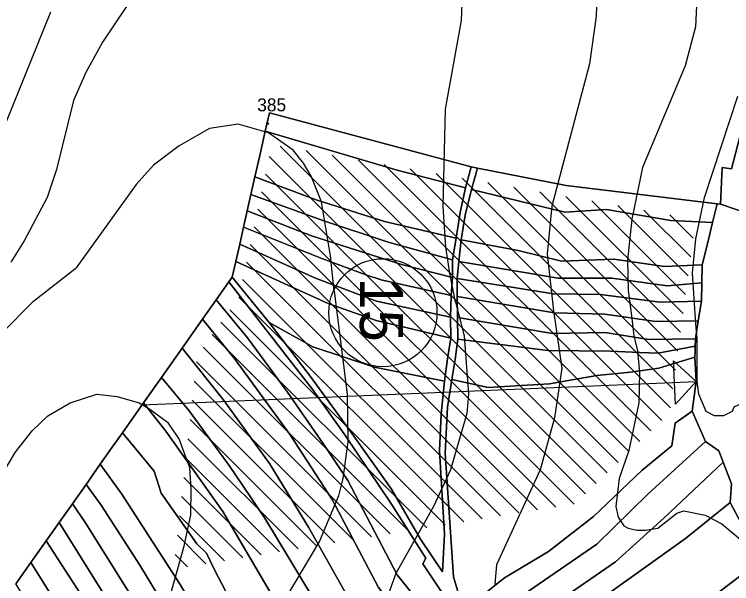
# Model space of a CAD drawing. Extents: x -510989 to -501240, y -1184665 to -1176089.
# Drawn here: x -505550.6 to -505218.8, y -1181469.7 to -1181206.1 of the extents above; entities that cross this region are included whole.
import ezdxf

# ---------------------------------------------------------------- set-up
doc = ezdxf.new("R2010")
doc.units = 0
for name, color, linetype in [('lesni_pozemek', 7, 'Continuous'), ('orna_puda', 7, 'Continuous'), ('ostatni_plocha_x_neplodna_puda', 7, 'Continuous'), ('STAV_erozne_ohrozene_plochy', 7, 'Continuous'), ('STAV_odtokove_linie', 7, 'Continuous'), ('vrstevnice_01', 7, 'Continuous'), ('vrstevnice_02', 7, 'Continuous'), ('vrstevnice_05', 7, 'Continuous')]:
    doc.layers.add(name, color=color, linetype=linetype)

msp = doc.modelspace()

# ---------------------------------------------------------------- linework, layer by layer
at = {"layer": 'lesni_pozemek'}
for points in [[(-505212.04, -1181251.64), (-505218.87, -1181277.63), (-505223.18, -1181277.13), (-505223.98, -1181294.03), (-505225.51, -1181293.85), (-505295.27, -1181285.31), (-505336.32, -1181277.31), (-505339.3, -1181276.73), (-505432.59, -1181251.78), (-505434.52, -1181260.3), (-505437.05, -1181271.44), (-505439.32, -1181281.45), (-505441.17, -1181289.59), (-505442.88, -1181297.13), (-505444.61, -1181304.75), (-505446.37, -1181312.48), (-505448.2, -1181320.57), (-505449.85, -1181327.83), (-505451.34, -1181329.94), (-505457.27, -1181338.36), (-505463.52, -1181347.23), (-505473, -1181360.67), (-505482.56, -1181374.24), (-505490.85, -1181386.01), (-505500.59, -1181399.82), (-505506.08, -1181407.61), (-505510.89, -1181414.43), (-505517.44, -1181423.74), (-505523.79, -1181432.74), (-505529.93, -1181441.46), (-505535.89, -1181449.9), (-505542.92, -1181459.89), (-505549.95, -1181469.86)], [(-505207.62, -1181299.6), (-505223.98, -1181294.03), (-505223.18, -1181277.13), (-505218.87, -1181277.63), (-505212.04, -1181251.64)]]:
    msp.add_lwpolyline(points, dxfattribs=at)
msp.add_lwpolyline([(-505244.89, -1181395.45), (-505237.01, -1181389.85), (-505230.95, -1181403.91), (-505257.55, -1181428.29), (-505281.17, -1181451.38), (-505336.57, -1181489.5), (-505342.8, -1181482.2), (-505323.87, -1181466.96), (-505303.54, -1181454.79), (-505282.71, -1181438.62), (-505260.22, -1181417.12), (-505246.44, -1181405.91)], close=True, dxfattribs=at)
at = {"layer": 'orna_puda'}
for points in [[(-505432.59, -1181251.78), (-505339.3, -1181276.73), (-505341.92, -1181286.41), (-505373.47, -1181278.34), (-505434.52, -1181260.3)], [(-505434.52, -1181260.3), (-505373.47, -1181278.34), (-505341.92, -1181286.41), (-505344.32, -1181297.92), (-505346.19, -1181309.73), (-505379.31, -1181301.99), (-505410.96, -1181292), (-505439.32, -1181281.45), (-505437.05, -1181271.44)], [(-505336.32, -1181277.31), (-505295.27, -1181285.31), (-505225.51, -1181293.85), (-505227.6, -1181302.45), (-505246.94, -1181301.52), (-505276.73, -1181296.53), (-505295.98, -1181297.67), (-505339.17, -1181287.17)], [(-505439.32, -1181281.45), (-505410.96, -1181292), (-505379.31, -1181301.99), (-505346.19, -1181309.73), (-505347.88, -1181319.75), (-505377.72, -1181311.56), (-505407.4, -1181301.71), (-505441.17, -1181289.59)], [(-505441.17, -1181289.59), (-505407.4, -1181301.71), (-505377.72, -1181311.56), (-505347.88, -1181319.75), (-505347.91, -1181327.91), (-505371.49, -1181321.94), (-505413.21, -1181308.63), (-505442.88, -1181297.13)], [(-505295.98, -1181297.67), (-505276.73, -1181296.53), (-505246.94, -1181301.52), (-505227.6, -1181302.45), (-505229.86, -1181311.77), (-505232.37, -1181322.12), (-505249.79, -1181322.92), (-505273.31, -1181319.49), (-505297.43, -1181320.47), (-505317.58, -1181315.42), (-505343.86, -1181310.57), (-505341.99, -1181299.07), (-505339.17, -1181287.17)], [(-505442.88, -1181297.13), (-505413.21, -1181308.63), (-505371.49, -1181321.94), (-505347.91, -1181327.91), (-505348.55, -1181336.26), (-505380.88, -1181329.08), (-505387.58, -1181326.94), (-505408.39, -1181319.24), (-505444.61, -1181304.75)], [(-505444.61, -1181304.75), (-505408.39, -1181319.24), (-505387.58, -1181326.94), (-505380.88, -1181329.08), (-505348.55, -1181336.26), (-505348.87, -1181346.28), (-505383.02, -1181338.92), (-505411.24, -1181328.23), (-505446.37, -1181312.48)], [(-505446.37, -1181312.48), (-505411.24, -1181328.23), (-505383.02, -1181338.92), (-505348.87, -1181346.28), (-505348.76, -1181356.01), (-505383.3, -1181347.91), (-505405.4, -1181340.06), (-505448.2, -1181320.57)], [(-505343.86, -1181310.57), (-505317.58, -1181315.42), (-505297.43, -1181320.47), (-505273.31, -1181319.49), (-505249.79, -1181322.92), (-505232.37, -1181322.12), (-505232.58, -1181330.48), (-505248.67, -1181331.81), (-505274.21, -1181328.29), (-505299.05, -1181328.21), (-505344.94, -1181320.52)], [(-505448.2, -1181320.57), (-505405.4, -1181340.06), (-505383.3, -1181347.91), (-505348.76, -1181356.01), (-505350.19, -1181365.62), (-505351.61, -1181375.98), (-505384.04, -1181369.48), (-505412.48, -1181360.03), (-505432.8, -1181348.8), (-505449.85, -1181327.83)], [(-505344.94, -1181320.52), (-505299.05, -1181328.21), (-505274.21, -1181328.29), (-505248.67, -1181331.81), (-505232.58, -1181330.48), (-505232.8, -1181338.94), (-505252.07, -1181339.46), (-505279.44, -1181335.9), (-505301.25, -1181335.47), (-505345.74, -1181328.39)], [(-505451.34, -1181329.94), (-505412.55, -1181380), (-505397.71, -1181400.88), (-505376.08, -1181432.84), (-505360.25, -1181457.94), (-505361.71, -1181460.53), (-505345.85, -1181484.18), (-505329.05, -1181504.11), (-505307.29, -1181526.36), (-505275.42, -1181565.72), (-505284.81, -1181570.94), (-505312.91, -1181534.99), (-505350.03, -1181495.01), (-505373.57, -1181465.59), (-505396.37, -1181421.88), (-505406.16, -1181407.14), (-505424.32, -1181381.08), (-505442.72, -1181355.86), (-505457.27, -1181338.36)], [(-505301.25, -1181335.47), (-505279.44, -1181335.9), (-505252.07, -1181339.46), (-505232.8, -1181338.94), (-505234.2, -1181348.06), (-505253.78, -1181348.3), (-505277.45, -1181344.88), (-505300.68, -1181344.31), (-505345.79, -1181336.78), (-505345.74, -1181328.39)], [(-505457.27, -1181338.36), (-505442.72, -1181355.86), (-505424.32, -1181381.08), (-505406.16, -1181407.14), (-505396.37, -1181421.88), (-505373.57, -1181465.59), (-505350.03, -1181495.01), (-505312.91, -1181534.99), (-505284.81, -1181570.94), (-505294.14, -1181576.13), (-505313.63, -1181551.69), (-505330.35, -1181532.67), (-505357.23, -1181503.92), (-505382.12, -1181471.45), (-505403.58, -1181430.82), (-505422.97, -1181400.87), (-505448.43, -1181366.01), (-505463.52, -1181347.23)], [(-505345.79, -1181336.78), (-505300.68, -1181344.31), (-505277.45, -1181344.88), (-505253.78, -1181348.3), (-505234.2, -1181348.06), (-505235.46, -1181356.32), (-505257.06, -1181356.71), (-505277.45, -1181353.43), (-505301.68, -1181353.86), (-505345.6, -1181346.48)], [(-505301.68, -1181353.86), (-505277.45, -1181353.43), (-505257.06, -1181356.71), (-505235.46, -1181356.32), (-505235.51, -1181356.63), (-505235.62, -1181359.83), (-505252.98, -1181363.06), (-505261.19, -1181362.7), (-505274.88, -1181362.13), (-505303.88, -1181361.83), (-505345.51, -1181356.46), (-505345.6, -1181346.48)], [(-505463.52, -1181347.23), (-505448.43, -1181366.01), (-505422.97, -1181400.87), (-505403.58, -1181430.82), (-505382.12, -1181471.45), (-505357.23, -1181503.92), (-505330.35, -1181532.67), (-505313.63, -1181551.69), (-505294.14, -1181576.13), (-505307.45, -1181582.2), (-505309.69, -1181583.2), (-505345.38, -1181540.21), (-505372.15, -1181509.42), (-505394.78, -1181478.63), (-505414.48, -1181443.6), (-505432.51, -1181414.11), (-505453.99, -1181384.44), (-505473, -1181360.67)], [(-505432.8, -1181348.8), (-505412.48, -1181360.03), (-505384.04, -1181369.48), (-505351.61, -1181375.98), (-505353.23, -1181391.06), (-505353.89, -1181408.18), (-505351.58, -1181446.79), (-505352.48, -1181464.16), (-505362.65, -1181449.14), (-505376.14, -1181426.04), (-505396.26, -1181397.67), (-505413.7, -1181373.61)], [(-505345.51, -1181356.46), (-505303.88, -1181361.83), (-505274.88, -1181362.13), (-505261.19, -1181362.7), (-505252.98, -1181363.06), (-505235.62, -1181359.83), (-505235.71, -1181362.45), (-505235.79, -1181364.9), (-505252.41, -1181369.91), (-505265.62, -1181371.83), (-505281.21, -1181373.35), (-505303.01, -1181377.23), (-505331.36, -1181378.87), (-505348.26, -1181375.14), (-505346.65, -1181365.97)], [(-505473, -1181360.67), (-505453.99, -1181384.44), (-505432.51, -1181414.11), (-505414.48, -1181443.6), (-505394.78, -1181478.63), (-505372.15, -1181509.42), (-505345.38, -1181540.21), (-505309.69, -1181583.2), (-505325.19, -1181590.09), (-505373.91, -1181531.48), (-505384.27, -1181519.59), (-505407.28, -1181484.89), (-505434.81, -1181439.44), (-505451.26, -1181415.01), (-505469.76, -1181389.75), (-505482.56, -1181374.24)], [(-505252.41, -1181369.91), (-505235.79, -1181364.9), (-505235.22, -1181376.16), (-505237.01, -1181389.85), (-505244.89, -1181395.45), (-505246.44, -1181405.91), (-505260.22, -1181417.12), (-505282.71, -1181438.62), (-505303.54, -1181454.79), (-505323.87, -1181466.96), (-505342.8, -1181482.2), (-505347.41, -1181466.52), (-505351.32, -1181409.32), (-505350.16, -1181387.98), (-505348.26, -1181375.14), (-505331.36, -1181378.87), (-505303.01, -1181377.23), (-505281.21, -1181373.35), (-505265.62, -1181371.83)], [(-505482.56, -1181374.24), (-505469.76, -1181389.75), (-505451.26, -1181415.01), (-505434.81, -1181439.44), (-505407.28, -1181484.89), (-505384.27, -1181519.59), (-505373.91, -1181531.48), (-505325.19, -1181590.09), (-505341.15, -1181595.37), (-505373.19, -1181556.9), (-505409.19, -1181510.17), (-505422.47, -1181490.46), (-505454.18, -1181436.24), (-505480.51, -1181399.06), (-505490.85, -1181386.01)], [(-505490.85, -1181386.01), (-505480.51, -1181399.06), (-505454.18, -1181436.24), (-505422.47, -1181490.46), (-505409.19, -1181510.17), (-505373.19, -1181556.9), (-505341.15, -1181595.37), (-505358.5, -1181601.1), (-505408.05, -1181540.12), (-505429.15, -1181511.31), (-505449.11, -1181480.36), (-505458.09, -1181463.38), (-505461.66, -1181455.54), (-505466.25, -1181451.32), (-505482.73, -1181427.78), (-505486.01, -1181417.66), (-505500.59, -1181399.82)], [(-505500.59, -1181399.82), (-505486.01, -1181417.66), (-505482.73, -1181427.78), (-505466.25, -1181451.32), (-505461.66, -1181455.54), (-505458.09, -1181463.38), (-505449.11, -1181480.36), (-505429.15, -1181511.31), (-505408.05, -1181540.12), (-505358.5, -1181601.1), (-505367.83, -1181604.18), (-505376.99, -1181607.21), (-505430.45, -1181539.52), (-505450.12, -1181512.27), (-505462.24, -1181490.02), (-505473.93, -1181470.05), (-505500.83, -1181428.22), (-505510.89, -1181414.43), (-505506.08, -1181407.61)], [(-505230.95, -1181403.91), (-505224.77, -1181408.19), (-505222.77, -1181413.42), (-505249.97, -1181439.29), (-505272.49, -1181459.68), (-505327.16, -1181497.32), (-505336.57, -1181489.5), (-505281.17, -1181451.38), (-505257.55, -1181428.29)], [(-505510.89, -1181414.43), (-505500.83, -1181428.22), (-505473.93, -1181470.05), (-505462.24, -1181490.02), (-505450.12, -1181512.27), (-505430.45, -1181539.52), (-505376.99, -1181607.21), (-505389.45, -1181611.24), (-505454.13, -1181526.23), (-505470.2, -1181498.06), (-505492.58, -1181461.12), (-505510.4, -1181433.31), (-505517.44, -1181423.74)], [(-505222.77, -1181413.42), (-505218.84, -1181423.5), (-505219.41, -1181432.06), (-505240.14, -1181448.84), (-505288.74, -1181483.49), (-505320.33, -1181506.96), (-505325.74, -1181498.94), (-505327.16, -1181497.32), (-505272.49, -1181459.68), (-505249.97, -1181439.29)], [(-505517.44, -1181423.74), (-505510.4, -1181433.31), (-505492.58, -1181461.12), (-505470.2, -1181498.06), (-505454.13, -1181526.23), (-505389.45, -1181611.24), (-505399.69, -1181614.56), (-505463.66, -1181529.89), (-505490.17, -1181485.65), (-505517.96, -1181441.01), (-505523.79, -1181432.74)], [(-505517.96, -1181441.01), (-505490.17, -1181485.65), (-505463.66, -1181529.89), (-505399.69, -1181614.56), (-505410.4, -1181618.03), (-505449.46, -1181565.28), (-505472.36, -1181533.74), (-505529.93, -1181441.46), (-505523.79, -1181432.74)], [(-505219.41, -1181432.06), (-505211.86, -1181446.41), (-505205.3, -1181458.87), (-505264.51, -1181504.12), (-505299.09, -1181528.75), (-505306.64, -1181520.23), (-505320.33, -1181506.96), (-505288.74, -1181483.49), (-505240.14, -1181448.84)], [(-505529.93, -1181441.46), (-505472.36, -1181533.74), (-505449.46, -1181565.28), (-505410.4, -1181618.03), (-505420.24, -1181621.21), (-505460.04, -1181567.75), (-505482.39, -1181536.34), (-505518.31, -1181477.01), (-505535.89, -1181449.9)], [(-505535.89, -1181449.9), (-505518.31, -1181477.01), (-505482.39, -1181536.34), (-505460.04, -1181567.75), (-505420.24, -1181621.21), (-505431.41, -1181624.83), (-505490.15, -1181544.44), (-505542.92, -1181459.89)], [(-505205.3, -1181458.87), (-505199.4, -1181471.05), (-505255.1, -1181515.1), (-505288.58, -1181539.85), (-505299.09, -1181528.75), (-505264.51, -1181504.12)], [(-505542.92, -1181459.89), (-505490.15, -1181544.44), (-505431.41, -1181624.83), (-505442.05, -1181628.22), (-505499.27, -1181550.32), (-505549.95, -1181469.86)]]:
    msp.add_lwpolyline(points, close=True, dxfattribs=at)
msp.add_lwpolyline([(-505345.85, -1181484.18), (-505361.71, -1181460.53), (-505360.25, -1181457.94), (-505376.08, -1181432.84), (-505397.71, -1181400.88), (-505412.55, -1181380), (-505451.34, -1181329.94), (-505449.85, -1181327.83), (-505432.8, -1181348.8), (-505413.7, -1181373.61), (-505396.26, -1181397.67), (-505376.14, -1181426.04), (-505362.65, -1181449.14), (-505352.48, -1181464.16), (-505351.58, -1181446.79), (-505353.89, -1181408.18), (-505353.23, -1181391.06), (-505351.61, -1181375.98), (-505350.19, -1181365.62), (-505348.76, -1181356.01), (-505348.87, -1181346.28), (-505348.55, -1181336.26), (-505347.91, -1181327.91), (-505347.88, -1181319.75), (-505346.19, -1181309.73), (-505344.32, -1181297.92), (-505341.92, -1181286.41), (-505339.3, -1181276.73), (-505336.32, -1181277.31), (-505339.17, -1181287.17), (-505341.99, -1181299.07), (-505343.86, -1181310.57), (-505344.94, -1181320.52), (-505345.74, -1181328.39), (-505345.79, -1181336.78), (-505345.6, -1181346.48), (-505345.51, -1181356.46), (-505346.65, -1181365.97), (-505348.26, -1181375.14), (-505350.16, -1181387.98), (-505351.32, -1181409.32), (-505347.41, -1181466.52), (-505342.8, -1181482.2)], dxfattribs=at)
at = {"layer": 'ostatni_plocha_x_neplodna_puda'}
msp.add_lwpolyline([(-505211.86, -1181446.41), (-505219.41, -1181432.06), (-505218.84, -1181423.5), (-505222.77, -1181413.42), (-505224.77, -1181408.19), (-505230.95, -1181403.91), (-505237.01, -1181389.85), (-505235.22, -1181376.16), (-505235.79, -1181364.9), (-505235.71, -1181362.45), (-505235.62, -1181359.83), (-505235.51, -1181356.63), (-505235.46, -1181356.32), (-505234.2, -1181348.06), (-505232.8, -1181338.94), (-505232.58, -1181330.48), (-505232.37, -1181322.12), (-505229.86, -1181311.77), (-505227.6, -1181302.45), (-505225.51, -1181293.85), (-505223.98, -1181294.03), (-505207.62, -1181299.6)], dxfattribs=at)
at = {"layer": 'STAV_erozne_ohrozene_plochy'}
for p, q in [((-505427.64, -1181267.14), (-505276.34, -1181418.43)), ((-505415.62, -1181269.25), (-505271.3, -1181413.57)), ((-505432.7, -1181271.97), (-505281.39, -1181423.29)), ((-505403.6, -1181271.37), (-505266.26, -1181408.72)), ((-505391.59, -1181273.49), (-505261.21, -1181403.86)), ((-505379.57, -1181275.6), (-505256.17, -1181399.01)), ((-505434.46, -1181280.11), (-505286.43, -1181428.14)), ((-505367.56, -1181277.72), (-505251.13, -1181394.15)), ((-505355.54, -1181279.84), (-505247.12, -1181388.26)), ((-505343.52, -1181281.96), (-505245.95, -1181379.53)), ((-505331.51, -1181284.07), (-505244.77, -1181370.81)), ((-505319.49, -1181286.19), (-505243.6, -1181362.08)), ((-505436.22, -1181288.26), (-505291.63, -1181432.84)), ((-505307.47, -1181288.31), (-505242.42, -1181353.36)), ((-505295.46, -1181290.42), (-505241.25, -1181344.63)), ((-505283.44, -1181292.54), (-505240.07, -1181335.91)), ((-505437.98, -1181296.4), (-505300.15, -1181434.22)), ((-505271.43, -1181294.66), (-505238.9, -1181327.18)), ((-505259.41, -1181296.77), (-505237.73, -1181318.46)), ((-505247.39, -1181298.89), (-505236.55, -1181309.73)), ((-505439.73, -1181304.54), (-505308.67, -1181435.6)), ((-505441.49, -1181312.68), (-505317.19, -1181436.99)), ((-505443.25, -1181320.82), (-505325.7, -1181438.37)), ((-505445.01, -1181328.96), (-505334.22, -1181439.75)), ((-505446.77, -1181337.1), (-505342.74, -1181441.13)), ((-505450.88, -1181342.89), (-505351.26, -1181442.51)), ((-505455.02, -1181348.65), (-505359.77, -1181443.9)), ((-505459.15, -1181354.42), (-505368.29, -1181445.28)), ((-505463.28, -1181360.19), (-505376.81, -1181446.66)), ((-505466.39, -1181366.98), (-505385.32, -1181448.04)), ((-505467.37, -1181375.9), (-505393.84, -1181449.43)), ((-505468.35, -1181384.82), (-505402.36, -1181450.81)), ((-505469.33, -1181393.74), (-505410.88, -1181452.19)), ((-505470.31, -1181402.66), (-505419.39, -1181453.57)), ((-505471.29, -1181411.58), (-505427.91, -1181454.95)), ((-505472.27, -1181420.5), (-505436.43, -1181456.34)), ((-505473.25, -1181429.42), (-505444.95, -1181457.72)), ((-505474.23, -1181438.34), (-505453.46, -1181459.1)), ((-505475.21, -1181447.26), (-505461.98, -1181460.48)), ((-505476.19, -1181456.18), (-505470.5, -1181461.86))]:
    msp.add_line(p, q, dxfattribs=at)
at = {"layer": 'STAV_odtokove_linie'}
msp.add_line((-505491.46, -1181386.88), (-505235.22, -1181376.16), dxfattribs=at)
msp.add_lwpolyline([(-505245.62, -1181366.58), (-505235.22, -1181376.16), (-505244.8, -1181386.56)], close=True, dxfattribs=at)
msp.add_circle((-505380.1, -1181344.27), 25, dxfattribs=at)
at = {"layer": 'vrstevnice_01'}
for points in [[(-505346.5, -1181339.37), (-505349.19, -1181326), (-505351, -1181314), (-505352.31, -1181295), (-505351.09, -1181250), (-505343.81, -1181209), (-505343.31, -1181197), (-505345.69, -1181175), (-505352.69, -1181149), (-505357.19, -1181140), (-505361.19, -1181134), (-505369.31, -1181127), (-505376.59, -1181124), (-505392.5, -1181122), (-505406.31, -1181126), (-505473, -1181172), (-505491.81, -1181192), (-505509.91, -1181219), (-505517.59, -1181233), (-505523.31, -1181246), (-505531.19, -1181278), (-505535.5, -1181291), (-505546.09, -1181311), (-505552.23, -1181320.81)], [(-505234.41, -1181189), (-505235.5, -1181212), (-505240.31, -1181230), (-505260, -1181277), (-505265, -1181301), (-505266.91, -1181320), (-505266.69, -1181334), (-505264.93, -1181346.73)], [(-505346.5, -1181339.37), (-505342.5, -1181355), (-505340.59, -1181382), (-505341.31, -1181391), (-505348.91, -1181417), (-505356.69, -1181434), (-505374.09, -1181465), (-505377.41, -1181474)], [(-505264.93, -1181346.73), (-505264.09, -1181355), (-505262.31, -1181362), (-505261.41, -1181372), (-505261.69, -1181386), (-505266.31, -1181408), (-505270.81, -1181421), (-505272.41, -1181434), (-505271.31, -1181439), (-505268.59, -1181443), (-505266.69, -1181444), (-505262.69, -1181445), (-505258.69, -1181445), (-505252.91, -1181444), (-505244.19, -1181437), (-505240.91, -1181436), (-505231.09, -1181438), (-505223.31, -1181442), (-505213.81, -1181450)], [(-505563.91, -1181473), (-505564.69, -1181467), (-505562.5, -1181445), (-505559.31, -1181428), (-505555.41, -1181418), (-505550.19, -1181409), (-505542.31, -1181399), (-505535.19, -1181392), (-505524.81, -1181386), (-505512.5, -1181382), (-505503, -1181383), (-505492.91, -1181386), (-505488, -1181389), (-505479.81, -1181395), (-505474.31, -1181403), (-505469.59, -1181416), (-505468.91, -1181426), (-505469.19, -1181438), (-505472.41, -1181453), (-505480, -1181480)]]:
    msp.add_lwpolyline(points, dxfattribs=at)
at = {"layer": 'vrstevnice_02'}
for points in [[(-505280.91, -1181189), (-505281.5, -1181207), (-505284.5, -1181229), (-505301.91, -1181295), (-505304.09, -1181317), (-505301.25, -1181343.45)], [(-505557.31, -1181263), (-505533.69, -1181205)], [(-505235.28, -1181349.41), (-505236.91, -1181326), (-505235.41, -1181310), (-505231.31, -1181291), (-505215.91, -1181244)], [(-505402.66, -1181334.3), (-505404.31, -1181318), (-505408.59, -1181293), (-505413.31, -1181281), (-505416.81, -1181275), (-505421.59, -1181269), (-505427.31, -1181265), (-505433, -1181261), (-505447.09, -1181257), (-505460.31, -1181259), (-505474.31, -1181267), (-505486.31, -1181276), (-505494.19, -1181285), (-505522, -1181323.54)], [(-505605.69, -1181474), (-505602.31, -1181465), (-505598.91, -1181446), (-505597.19, -1181441), (-505594.5, -1181424), (-505588.69, -1181407), (-505580.31, -1181388), (-505569.59, -1181371), (-505556.69, -1181354), (-505541.81, -1181339), (-505522, -1181323.54)], [(-505402.66, -1181334.3), (-505396.69, -1181382), (-505396.31, -1181404), (-505398.69, -1181421), (-505400.69, -1181429), (-505409.41, -1181450), (-505424.81, -1181476)], [(-505301.25, -1181343.45), (-505297.31, -1181370), (-505300.69, -1181393), (-505307.41, -1181417), (-505327.59, -1181461), (-505328.31, -1181470)], [(-505198.78, -1181352.7), (-505208.31, -1181376), (-505215.5, -1181387), (-505217.69, -1181388), (-505218.59, -1181390), (-505222.59, -1181392), (-505226.69, -1181392), (-505230.59, -1181390), (-505233.91, -1181382), (-505234.69, -1181376), (-505234.69, -1181356), (-505235.28, -1181349.41)]]:
    msp.add_lwpolyline(points, dxfattribs=at)

# ---------------------------------------------------------------- texts
at = {"layer": 'STAV_odtokove_linie'}
msp.add_text('15', height=20, rotation=270, dxfattribs=at).set_placement((-505390.76, -1181327.97))
at = {"layer": 'vrstevnice_05'}
for s, p in [('385', (-505438.27, -1181251.04)), ('.', (-505434.32, -1181257.2))]:
    msp.add_text(s, height=6, dxfattribs=at).set_placement(p)

doc.saveas('drawing.dxf')
